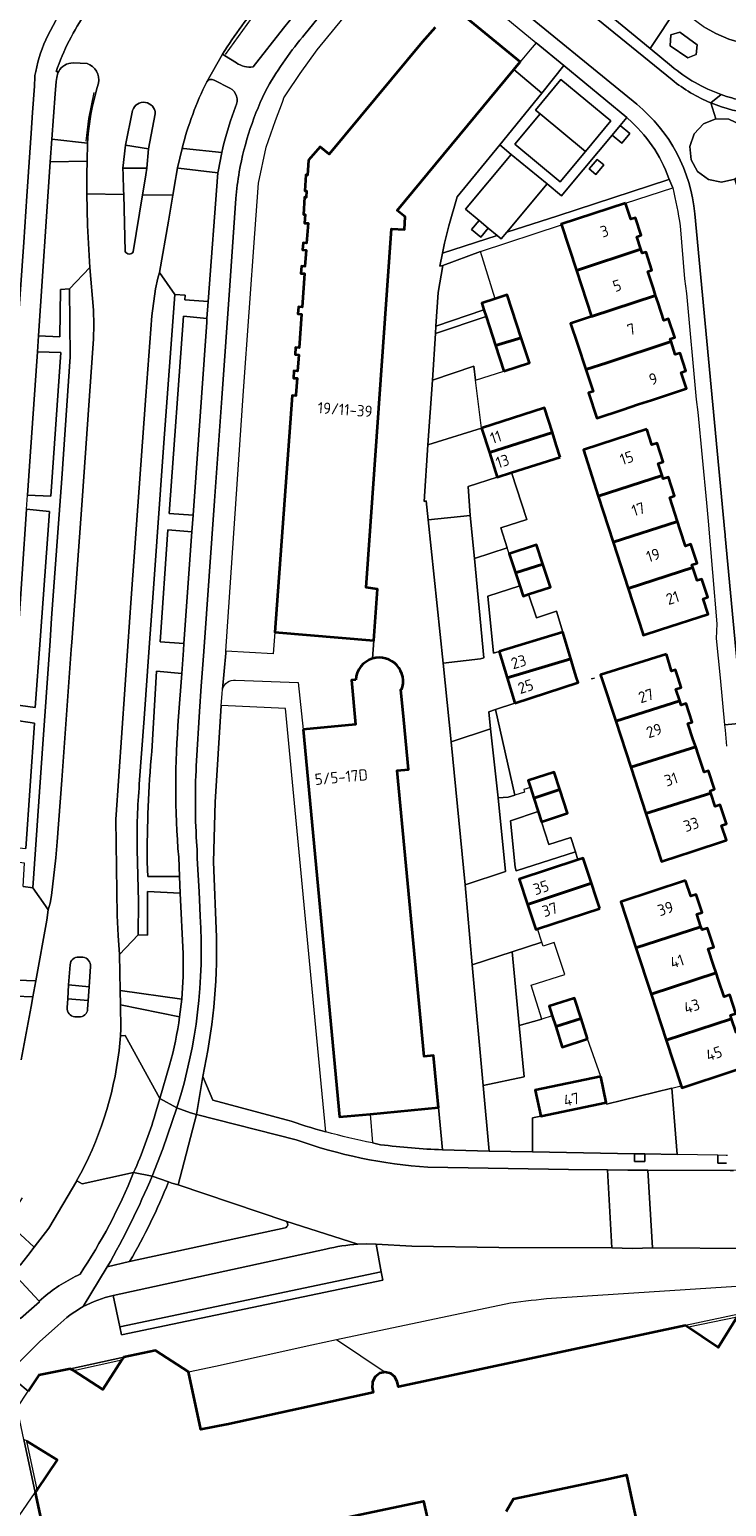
# Model space of a CAD drawing. Extents: x 150256 to 156914, y 461459 to 469481.
# Tile 379 of 656: x 155753 to 155836, y 463401 to 463577. Entities that reach past the tile are written whole.
import ezdxf
from ezdxf.enums import TextEntityAlignment as Align

# ---------------------------------------------------------------- set-up
doc = ezdxf.new("R2010")
doc.units = 0
doc.header["$LTSCALE"] = 0.75
for name, color, linetype, lineweight in [('B-RO-GR-BEPLANTING_CULTUUR_BODEMBEDEKKER-GV', 251, 'CONTINUOUS', 18), ('B-RO-GR-BEPLANTING_CULTUUR_HEESTERS-GV', 251, 'CONTINUOUS', 18), ('B-RO-GR-GROENVOORZIENING-GV', 251, 'CONTINUOUS', 18), ('B-RO-GR-HAAG-GV', 251, 'CONTINUOUS', 13), ('B-RO-IE-TERREINAFSCHEIDING_KUNSTMATIG_HEKWERK-G', 251, 'IE-TERREINAFSCHEIDING-KUNSTMATIG', 18), ('B-RO-IE-TERREINAFSCHEIDING_KUNSTMATIG_MUUR-G', 251, 'IE-TERREINAFSCHEIDING-KUNSTMATIG-DICHT', 18), ('B-RO-OG-BEBOUWING-GV', 6, 'CONTINUOUS', 35), ('B-RO-OG-BEBOUWING-T18', 1, 'CONTINUOUS', 18), ('B-RO-OG-TERREIN_CULTUURSCHEIDING-GV', 251, 'CONTINUOUS', 18), ('B-RO-VH-VERHARDING_ASFALT-GV', 251, 'CONTINUOUS', 18), ('B-RO-VH-VERHARDING_BEDRIJFSVLOERPLAAT-GV', 251, 'CONTINUOUS', 18), ('B-RO-VH-VERHARDING_BETONSTRAATSTEEN-GV', 251, 'CONTINUOUS', 18), ('B-RO-VH-VERHARDING_STRAATBAKSTEEN-GV', 251, 'CONTINUOUS', 18), ('B-RO-VH-VERHARDING_TEGEL-GV', 251, 'CONTINUOUS', 18), ('B-RO-VH-VERHARDING_TEGEL_RUBBER-GV', 251, 'CONTINUOUS', 18)]:
    doc.layers.add(name, color=color, linetype=linetype, lineweight=lineweight)
doc.styles.add('NLCS-ISO-M200-T18', font='NLCS-ISO.ttf', dxfattribs={"height": 360})
doc.linetypes.add('IE-TERREINAFSCHEIDING-KUNSTMATIG', pattern='A,4,[82,NLCS.SHX,S=0.75,R=90,X=0,Y=0],4,-2', length=10)
doc.linetypes.add('IE-TERREINAFSCHEIDING-KUNSTMATIG-DICHT', pattern='A,8,-1,[82,NLCS.SHX,S=0.75,R=90,X=0,Y=0],-1', length=10)

msp = doc.modelspace()

# ---------------------------------------------------------------- linework, layer by layer
at = {"layer": 'B-RO-GR-BEPLANTING_CULTUUR_BODEMBEDEKKER-GV'}
for points in [[(155820.269, 463588.136), (155820.058, 463587.883), (155816.472, 463583.577), (155826.937, 463574.947), (155830.205, 463579.92)], [(155822.393, 463564.641), (155823.545, 463563.68), (155824.506, 463564.832), (155823.354, 463565.793)], [(155808.445, 463545.137), (155806.716, 463550.801), (155802.209, 463549.111), (155801.66, 463545.889), (155801.384, 463541.894), (155807.121, 463543.823), (155806.861, 463544.619)], [(155816.509, 463505.469), (155815.761, 463507.943), (155813.376, 463507.156), (155812.448, 463509.966), (155811.802, 463509.753), (155811.394, 463510.988), (155807.577, 463509.728), (155808.254, 463502.973), (155808.916, 463503.173)], [(155807.908, 463493.935), (155808.811, 463485.731), (155810.007, 463485.823), (155810.803, 463486.068), (155808.493, 463496.239), (155807.684, 463495.975)], [(155821.683, 463449.464), (155813.879, 463447.835), (155812.905, 463447.632), (155812.907, 463443.578), (155825.077, 463443.352), (155826.277, 463443.33), (155830.128, 463443.258), (155829.514, 463451.163), (155821.733, 463449.26)]]:
    msp.add_lwpolyline(points, close=True, dxfattribs=at)
at = {"layer": 'B-RO-GR-BEPLANTING_CULTUUR_HEESTERS-GV'}
msp.add_lwpolyline([(155837.972, 463568.747), (155837.539, 463570.626), (155837.405, 463572.248), (155837.539, 463574.135), (155837.928, 463575.595), (155836.319, 463576.067), (155834.736, 463576.731), (155833.251, 463577.563), (155831.883, 463578.557), (155830.205, 463579.92), (155826.937, 463574.947), (155829.474, 463572.854)], dxfattribs=at)
for points in [[(155829.377, 463576.591), (155829.317, 463575.291), (155831.421, 463573.825), (155832.417, 463574.259), (155832.532, 463575.406), (155830.456, 463576.908)], [(155829.377, 463576.591), (155830.456, 463576.908), (155832.532, 463575.406), (155832.417, 463574.259), (155831.421, 463573.825), (155829.317, 463575.291)]]:
    msp.add_lwpolyline(points, close=True, dxfattribs=at)
for points in [[(155829.474, 463572.854, 0.0894432), (155835.374, 463569.472)], [(155835.374, 463569.472, 0.0350873), (155837.972, 463568.747)]]:
    msp.add_lwpolyline(points, format="xyb", dxfattribs=at)
at = {"layer": 'B-RO-GR-GROENVOORZIENING-GV'}
for points in [[(155819.662, 463560.606), (155820.458, 463559.951), (155821.398, 463561.092), (155820.602, 463561.747)], [(155806.546, 463554.47), (155805.654, 463553.391), (155806.733, 463552.499), (155807.625, 463553.578)], [(155826.277, 463443.33), (155825.077, 463443.352), (155825.077, 463442.429), (155826.277, 463442.429)], [(155794.885, 463429.288), (155763.717, 463422.752), (155763.927, 463421.774), (155795.069, 463428.305)]]:
    msp.add_lwpolyline(points, close=True, dxfattribs=at)
msp.add_lwpolyline([(155836.155, 463443.151), (155835.983, 463443.149), (155834.991, 463443.167), (155835.002, 463442.238), (155836.024, 463442.249)], dxfattribs=at)
at = {"layer": 'B-RO-GR-HAAG-GV'}
msp.add_lwpolyline([(155763.717, 463422.752), (155763.927, 463421.774), (155795.069, 463428.305), (155794.885, 463429.288)], close=True, dxfattribs=at)
at = {"layer": 'B-RO-IE-TERREINAFSCHEIDING_KUNSTMATIG_HEKWERK-G'}
for points in [[(155780.949, 463580.671), (155776.278, 463574.22)], [(155759.728, 463563.939), (155760.054, 463566.604), (155760.689, 463569.721)], [(155810.418, 463524.451), (155812.222, 463518.876), (155809.144, 463517.88), (155809.903, 463515.502)], [(155812.448, 463509.966), (155813.376, 463507.156), (155815.761, 463507.943), (155816.509, 463505.469)], [(155810.786, 463496.987), (155808.493, 463496.239)], [(155808.493, 463496.239), (155810.803, 463486.068)], [(155813.972, 463482.891), (155814.852, 463480.159), (155817.469, 463481.002), (155818.019, 463479.293)], [(155818.019, 463479.293), (155818.325, 463478.344)], [(155814.027, 463459.376), (155812.728, 463463.423), (155816.751, 463464.714), (155815.505, 463468.491), (155814.195, 463468.059), (155814.036, 463468.538)], [(155814.036, 463468.538), (155813.515, 463470.12)], [(155815.265, 463459.773), (155814.027, 463459.376)], [(155829.514, 463451.163), (155830.128, 463443.258)]]:
    msp.add_lwpolyline(points, dxfattribs=at)
at = {"layer": 'B-RO-IE-TERREINAFSCHEIDING_KUNSTMATIG_MUUR-G'}
for points in [[(155806.716, 463550.801), (155816.355, 463553.939)], [(155808.445, 463545.137), (155806.716, 463550.801)], [(155819.946, 463500), (155819.982, 463499.887)], [(155819.982, 463499.887), (155820.336, 463500)], [(155821.733, 463449.26), (155829.514, 463451.163)], [(155829.514, 463451.163), (155830.631, 463451.436)], [(155821.683, 463449.464), (155821.733, 463449.26)], [(155837.492, 463424.26), (155831.146, 463422.906)], [(155831.146, 463422.906), (155831.478, 463422.726), (155837.286, 463423.927), (155837.492, 463424.26)], [(155789.565, 463421.237), (155795.352, 463417.358)], [(155753.894, 463403.356), (155752.648, 463409.132), (155752.639, 463409.175), (155752.302, 463409.347), (155753.659, 463403.006)]]:
    msp.add_lwpolyline(points, dxfattribs=at)
msp.add_lwpolyline([(155757.892, 463417.722), (155758.179, 463417.522), (155758.198, 463417.526), (155763.981, 463418.804), (155764.195, 463419.137), (155757.841, 463417.757)], close=True, dxfattribs=at)
at = {"layer": 'B-RO-OG-BEBOUWING-GV'}
for points in [[(155801.311, 463577.439), (155799.77, 463575.723), (155788.66, 463562.375), (155787.593, 463563.244), (155786.216, 463561.673), (155786.102, 463559.888), (155785.911, 463559.9), (155785.79, 463558.018), (155785.98, 463558.006), (155785.93, 463557.222), (155785.739, 463557.235), (155785.608, 463555.189), (155785.799, 463555.177), (155785.734, 463554.175), (155786.164, 463554.143), (155785.996, 463551.791), (155785.567, 463551.821), (155785.506, 463550.973), (155785.935, 463550.943), (155785.796, 463548.998), (155785.367, 463549.028), (155785.307, 463548.18), (155785.736, 463548.15), (155785.451, 463544.161), (155785.022, 463544.191), (155784.961, 463543.343), (155785.39, 463543.313), (155785.106, 463539.323), (155784.677, 463539.353), (155784.616, 463538.505), (155785.045, 463538.475), (155784.906, 463536.53), (155784.477, 463536.56), (155784.417, 463535.712), (155784.846, 463535.682), (155784.706, 463533.715), (155784.697, 463533.592), (155784.267, 463533.617), (155782.188, 463505.441), (155782.197, 463505.44), (155794.009, 463504.463), (155794.455, 463510.592), (155793.087, 463510.777), (155796.118, 463553.501), (155797.635, 463553.404), (155797.732, 463554.922), (155796.783, 463555.67), (155810.663, 463572.441), (155811.436, 463573.376), (155802.228, 463580.938)], [(155791.837, 463499.779), (155791.32, 463499.73), (155791.817, 463494.459), (155785.569, 463493.869)], [(155785.569, 463493.869), (155789.924, 463447.729), (155793.559, 463448.072), (155801.697, 463448.84), (155801.112, 463455.039), (155799.979, 463454.933), (155796.766, 463488.968), (155798.116, 463489.095), (155797.559, 463495.001), (155797.218, 463498.615), (155797.312, 463498.584)], [(155837.286, 463423.927), (155835.028, 463420.302), (155831.146, 463422.906), (155796.934, 463415.595), (155796.788, 463416.177), (155796.511, 463416.799), (155796.04, 463417.196), (155795.352, 463417.358), (155794.722, 463417.23), (155794.161, 463416.8), (155793.833, 463416.182), (155793.827, 463415.979), (155793.813, 463415.541), (155793.934, 463414.929), (155776.467, 463411.126), (155776.453, 463411.123), (155773.399, 463410.51), (155771.929, 463417.371), (155767.968, 463419.934), (155764.198, 463419.144), (155764.193, 463419.137), (155763.981, 463418.804), (155761.706, 463415.282), (155758.198, 463417.526), (155757.892, 463417.722), (155757.841, 463417.757), (155754.093, 463416.984), (155752.82, 463415.077)], [(155752.648, 463409.132), (155756.269, 463406.896), (155753.894, 463403.356), (155753.802, 463403.219), (155753.659, 463403.006), (155760.483, 463371.263)], [(155809.752, 463400.764), (155810.661, 463402.253), (155822.141, 463404.696), (155824.098, 463405.113), (155824.742, 463402.149), (155825.877, 463396.923)], [(155789.547, 463399.801), (155799.933, 463401.991), (155800.364, 463400.046)]]:
    msp.add_lwpolyline(points, dxfattribs=at)
for points in [[(155824.003, 463556.553), (155816.325, 463554.03), (155816.355, 463553.939), (155818.132, 463548.531), (155825.808, 463551.054), (155825.318, 463552.547), (155825.845, 463552.72), (155825.165, 463554.786), (155824.641, 463554.614)], [(155825.808, 463551.054), (155818.132, 463548.531), (155819.94, 463543.032), (155827.579, 463545.543), (155827.305, 463546.379), (155826.643, 463548.393), (155827.141, 463548.556), (155826.431, 463550.717), (155825.969, 463550.565)], [(155811.563, 463540.497), (155809.891, 463545.61), (155808.445, 463545.137), (155806.861, 463544.619), (155807.121, 463543.823), (155807.37, 463543.063), (155808.512, 463539.574)], [(155829.413, 463540.053), (155829.306, 463540.38), (155829.851, 463540.559), (155829.125, 463542.765), (155828.554, 463542.577), (155827.86, 463544.689), (155827.579, 463545.543), (155819.94, 463543.032), (155817.439, 463542.21), (155818.254, 463539.748), (155819.258, 463536.715), (155821.747, 463537.533)], [(155809.501, 463536.55), (155812.53, 463537.541), (155811.563, 463540.497), (155808.512, 463539.574)], [(155829.413, 463540.053), (155821.747, 463537.533), (155819.258, 463536.715), (155820.117, 463534.119), (155819.569, 463533.937), (155820.557, 463530.952), (155823.583, 463531.949), (155825.534, 463532.591), (155827.072, 463533.096), (155831.252, 463534.47), (155830.619, 463536.395), (155831.186, 463536.581), (155830.493, 463538.689), (155829.923, 463538.501)], [(155815.269, 463529.242), (155814.328, 463532.174), (155806.823, 463529.765), (155807.765, 463526.833)], [(155816.21, 463526.31), (155815.741, 463527.773), (155815.269, 463529.242), (155807.765, 463526.833), (155808.706, 463523.901), (155810.418, 463524.451)], [(155826.539, 463529.622), (155818.968, 463527.176), (155820.747, 463521.668), (155828.337, 463524.12), (155827.874, 463525.556), (155828.481, 463525.752), (155827.767, 463527.961), (155827.141, 463527.759)], [(155828.337, 463524.12), (155820.747, 463521.668), (155822.526, 463516.16), (155830.188, 463518.635), (155829.263, 463521.497), (155829.822, 463521.677), (155829.094, 463523.931), (155828.464, 463523.728)], [(155822.526, 463516.16), (155824.306, 463510.652), (155832.01, 463513.141), (155831.908, 463513.458), (155832.515, 463513.654), (155831.784, 463515.917), (155831.133, 463515.707), (155830.513, 463517.628), (155830.188, 463518.635)], [(155810.89, 463512.515), (155814.144, 463513.534), (155813.377, 463515.857), (155810.139, 463514.788)], [(155810.89, 463512.515), (155811.394, 463510.988), (155811.802, 463509.753), (155812.448, 463509.966), (155815.039, 463510.822), (155814.144, 463513.534)], [(155832.01, 463513.141), (155824.306, 463510.652), (155826.033, 463505.305), (155826.098, 463505.104), (155828.15, 463505.767), (155833.826, 463507.601), (155833.231, 463509.442), (155833.78, 463509.62), (155833.08, 463511.784), (155832.508, 463511.599)], [(155808.916, 463503.173), (155809.875, 463500), (155817.468, 463502.296), (155816.509, 463505.469)], [(155810.786, 463496.987), (155818.33, 463499.448), (155818.163, 463500), (155817.844, 463501.054), (155817.468, 463502.296), (155809.875, 463500)], [(155828.884, 463502.845), (155821.022, 463500.37), (155821.066, 463500.233), (155821.142, 463500), (155822.818, 463494.867), (155830.466, 463497.274), (155830.003, 463498.667), (155830.625, 463498.874), (155830.251, 463500), (155829.927, 463500.976), (155829.471, 463500.808)], [(155832.351, 463491.8), (155832.068, 463492.652), (155831.431, 463494.567), (155831.943, 463494.737), (155831.206, 463496.953), (155830.635, 463496.764), (155830.466, 463497.274), (155822.818, 463494.867), (155824.615, 463489.364)], [(155832.673, 463490.83), (155832.351, 463491.8), (155824.615, 463489.364), (155826.411, 463483.861), (155834.146, 463486.296), (155834.058, 463486.562), (155834.611, 463486.745), (155833.876, 463488.957), (155833.353, 463488.783)], [(155813.068, 463485.693), (155816.162, 463486.704), (155815.487, 463488.797), (155812.389, 463487.798), (155812.661, 463486.954)], [(155816.162, 463486.704), (155813.068, 463485.693), (155813.587, 463484.087), (155813.972, 463482.891), (155816.114, 463483.583), (155817.07, 463483.891)], [(155834.146, 463486.296), (155826.411, 463483.861), (155828.282, 463478.132), (155830.347, 463478.818), (155831.82, 463479.307), (155836.016, 463480.701), (155835.443, 463482.426), (155836.013, 463482.616), (155835.254, 463484.899), (155834.674, 463484.707)], [(155812.319, 463473.044), (155819.941, 463475.56), (155818.954, 463478.551), (155818.325, 463478.344), (155811.332, 463476.038)], [(155820.929, 463472.565), (155820.466, 463473.969), (155819.941, 463475.56), (155812.319, 463473.044), (155813.306, 463470.051), (155813.515, 463470.12)], [(155831.148, 463475.882), (155823.421, 463473.356), (155825.23, 463467.857), (155832.977, 463470.39), (155832.491, 463471.867), (155833.12, 463472.074), (155832.41, 463474.232), (155831.762, 463474.018)], [(155834.788, 463464.892), (155834.489, 463465.802), (155833.853, 463467.734), (155834.513, 463467.95), (155833.766, 463470.22), (155833.104, 463470.003), (155832.977, 463470.39), (155825.23, 463467.857), (155827.038, 463462.359)], [(155836.635, 463459.406), (155836.489, 463459.849), (155837.133, 463460.061), (155836.409, 463462.26), (155835.728, 463462.036), (155835.074, 463464.023), (155834.788, 463464.892), (155827.038, 463462.359), (155828.847, 463456.86)], [(155815.678, 463458.486), (155818.692, 463459.453), (155817.912, 463461.883), (155814.898, 463460.916), (155815.265, 463459.773)], [(155819.472, 463457.023), (155818.692, 463459.453), (155815.678, 463458.486), (155816.458, 463456.056)], [(155832.981, 463451.965), (155834.437, 463452.444), (155838.483, 463453.775), (155837.873, 463455.629), (155838.556, 463455.854), (155837.848, 463458.003), (155837.169, 463457.78), (155836.635, 463459.406), (155828.847, 463456.86), (155830.631, 463451.436), (155830.703, 463451.216)], [(155821.038, 463452.555), (155813.234, 463450.926), (155813.879, 463447.835), (155821.683, 463449.464)]]:
    msp.add_lwpolyline(points, close=True, dxfattribs=at)
for points in [[(155793.852, 463502.309, 0.3135198), (155791.837, 463499.779)], [(155797.312, 463498.584, 0.6220014), (155793.852, 463502.309)]]:
    msp.add_lwpolyline(points, format="xyb", dxfattribs=at)
at = {"layer": 'B-RO-OG-TERREIN_CULTUURSCHEIDING-GV'}
for points in [[(155780.783, 463580.834, 0.0332808), (155775.949, 463574.281)], [(155758.166, 463573.245, 0.2748912), (155756.446, 463572.218)], [(155761.175, 463570.81, 0.3759554), (155759.825, 463573.178)], [(155777.62, 463573.232, 0.1653907), (155779.621, 463572.753)], [(155756.446, 463572.218, 0.0982884), (155756.221, 463571.496)], [(155774.095, 463570.989, 0.0517393), (155771.145, 463563.062)], [(155774.956, 463571.179, 0.4020166), (155774.095, 463570.989)], [(155777.514, 463568.027, 0.4119041), (155776.845, 463570.239)], [(155759.879, 463563.688, -0.0414858), (155760.52, 463568.29)], [(155775.874, 463562.561, -0.0277635), (155777.118, 463566.888)], [(155770.748, 463478.66, -0.0426993), (155770.743, 463495.405)], [(155767.529, 463491.264, 0.0224851), (155766.996, 463478.057)], [(155775.238, 463469.134, -0.0599067), (155773.611, 463452.559)], [(155771.102, 463461.777, 0.029976), (155771.269, 463467.149)], [(155769.669, 463453.909, 0.0326317), (155770.859, 463459.665)], [(155783.561, 463447.41, 0.0154757), (155788.269, 463445.959)], [(155758.99, 463429.012, 0.0510563), (155765.379, 463441.105)], [(155769.528, 463440.004, -0.039519), (155764.893, 463430.517)], [(155783.437, 463434.528, 0.6250711), (155783.529, 463435.328)], [(155792.109, 463432.604, 0.0360371), (155788.282, 463432.006)], [(155754.669, 463426.266, -0.0675176), (155758.99, 463429.012)]]:
    msp.add_lwpolyline(points, format="xyb", dxfattribs=at)
for points in [[(155779.621, 463572.753), (155783.247, 463577.355), (155784.085, 463578.389), (155782.685, 463579.426), (155780.968, 463580.697), (155780.783, 463580.834)], [(155775.949, 463574.281), (155776.206, 463574.12), (155777.62, 463573.232)], [(155759.825, 463573.178), (155758.166, 463573.245)], [(155756.221, 463571.496), (155756.152, 463571.042), (155756.014, 463569.539), (155755.617, 463564.176), (155759.879, 463563.688)], [(155760.52, 463568.29), (155761.033, 463570.299), (155761.175, 463570.81)], [(155776.845, 463570.239), (155774.956, 463571.179)], [(155777.118, 463566.888), (155777.514, 463568.027)], [(155771.145, 463563.062), (155771.302, 463563.045), (155775.874, 463562.561)], [(155771.109, 463500.547), (155768.12, 463500.818), (155767.529, 463491.264)], [(155770.743, 463495.405), (155771.109, 463500.547)], [(155788.269, 463445.959), (155787.722, 463451.706), (155783.468, 463496.368), (155775.826, 463496.714), (155775.074, 463485.228), (155774.9, 463478.128), (155775.238, 463469.134)], [(155766.996, 463478.057), (155767.055, 463476.352), (155770.852, 463476.353), (155770.748, 463478.66)], [(155771.269, 463467.149), (155770.941, 463474.394), (155767.048, 463474.583), (155767.047, 463469.362), (155765.921, 463469.399), (155763.683, 463467.091), (155763.774, 463462.802), (155771.102, 463461.777)], [(155751.985, 463454.538), (155753.163, 463460.893), (155753.37, 463462.042), (155751.269, 463462.113), (155748.558, 463462.204)], [(155770.859, 463459.665), (155763.81, 463461.065), (155763.87, 463458.218), (155763.795, 463457.384), (155763.861, 463457.387), (155764.376, 463457.45), (155768.486, 463449.916)], [(155768.486, 463449.916), (155769.669, 463453.909)], [(155773.611, 463452.559), (155774.83, 463449.73), (155783.561, 463447.41)], [(155765.379, 463441.105), (155759.245, 463439.788), (155758.605, 463440.125), (155755.276, 463434.489), (155753.54, 463432.218), (155752.787, 463431.242), (155751.91, 463430.13), (155751.002, 463429.174), (155754.111, 463425.794), (155754.669, 463426.266)], [(155783.529, 463435.328), (155770.683, 463439.666), (155769.936, 463439.863), (155769.528, 463440.004)], [(155764.893, 463430.517), (155783.437, 463434.528)], [(155788.282, 463432.006), (155762.921, 463426.457), (155763.717, 463422.752), (155794.885, 463429.288)], [(155794.885, 463429.288), (155794.267, 463432.589), (155793.104, 463432.619), (155792.109, 463432.604)]]:
    msp.add_lwpolyline(points, dxfattribs=at)
for points in [[(155757.734, 463546.356), (155760.163, 463548.859), (155759.87, 463553.872), (155759.791, 463557.652), (155759.791, 463558.893), (155759.811, 463560.007), (155759.839, 463561.523), (155755.435, 463561.475), (155754.034, 463540.747), (155756.574, 463540.631), (155756.669, 463546.259)], [(155770.611, 463560.727), (155770.453, 463559.85), (155770.361, 463559.344), (155770.044, 463557.478), (155769.521, 463554.402), (155768.48, 463548.271), (155770.277, 463545.676), (155771.515, 463545.58), (155771.491, 463545.027), (155774.272, 463544.818), (155775.418, 463560.153), (155775.398, 463560.155), (155770.712, 463560.715)], [(155774.12, 463542.796), (155771.304, 463543.072), (155769.622, 463519.6), (155772.452, 463519.386), (155774.09, 463542.387)], [(155752.746, 463521.788), (155755.506, 463521.655), (155756.718, 463538.76), (155753.905, 463538.834), (155753.062, 463526.359)], [(155810.418, 463524.451), (155808.706, 463523.901), (155805.234, 463522.786), (155805.498, 463519.348), (155805.99, 463514.209), (155809.903, 463515.502), (155809.144, 463517.88), (155812.222, 463518.876)], [(155751.568, 463504.71), (155751.025, 463496.851), (155753.663, 463496.494), (155754.25, 463504.522), (155755.369, 463519.835), (155752.63, 463520.1)], [(155772.309, 463517.387), (155769.458, 463517.647), (155768.539, 463504.294), (155771.364, 463504.115)], [(155750.899, 463495.022), (155749.861, 463479.987), (155752.552, 463479.683), (155753.546, 463494.641)], [(155813.972, 463482.891), (155813.587, 463484.087), (155810.282, 463483.004), (155810.831, 463477.464), (155810.954, 463477.053), (155818.019, 463479.293), (155817.469, 463481.002), (155814.852, 463480.159)], [(155753.349, 463475.009), (155752.201, 463475.178), (155752.384, 463477.935), (155749.741, 463478.253), (155749.526, 463475.133), (155748.7, 463464.102), (155751.52, 463464.008), (155753.712, 463463.934), (155755.02, 463471.18), (155755.201, 463472.403), (155754.869, 463472.871)], [(155810.476, 463467.387), (155811.311, 463458.613), (155814.027, 463459.376), (155812.728, 463463.423), (155816.751, 463464.714), (155815.505, 463468.491), (155814.195, 463468.059), (155814.036, 463468.538)]]:
    msp.add_lwpolyline(points, close=True, dxfattribs=at)
at = {"layer": 'B-RO-VH-VERHARDING_ASFALT-GV'}
for points in [[(155783.141, 463604.892), (155779.643, 463607.769), (155760.812, 463584.897), (155758.577, 463582.09), (155757.211, 463580.177), (155756.162, 463578.387), (155756.101, 463578.284), (155755.151, 463576.483)], [(155785.81, 463576.69), (155788.614, 463580.127), (155797.618, 463591.01), (155795.887, 463592.557), (155785.66, 463580.299), (155784.729, 463579.184), (155784.085, 463578.389), (155783.247, 463577.355), (155779.621, 463572.753)], [(155829.532, 463571.215), (155808.883, 463588.022), (155807.972, 463588.775), (155807.177, 463589.433), (155804.089, 463585.722), (155805.683, 463584.417), (155809.659, 463581.136), (155825.325, 463568.311)], [(155833.251, 463577.563), (155834.736, 463576.731), (155836.319, 463576.067), (155837.928, 463575.595), (155839.609, 463575.306), (155841.589, 463575.215), (155843.319, 463575.318), (155845.273, 463575.727), (155846.909, 463576.247), (155847.25, 463577.775)], [(155776.206, 463574.12), (155775.949, 463574.281), (155774.095, 463570.989)], [(155777.62, 463573.232), (155776.206, 463574.12)], [(155753.594, 463571.574), (155753.554, 463570.455), (155753.339, 463567.315), (155753.172, 463564.889), (155753.013, 463562.564), (155752.656, 463557.358), (155752.282, 463551.899), (155750.805, 463530.513), (155749.048, 463504.886), (155748.581, 463498.07), (155747.903, 463488.075), (155746.758, 463471.366), (155745.837, 463458.146)], [(155750.884, 463453.919), (155747.663, 463455.167), (155748.551, 463462.204), (155748.558, 463462.204), (155748.568, 463462.34), (155748.7, 463464.102), (155749.526, 463475.133), (155749.741, 463478.253), (155749.861, 463479.987), (155750.899, 463495.022), (155751.025, 463496.851), (155751.568, 463504.71), (155752.63, 463520.1), (155752.746, 463521.788), (155753.062, 463526.359), (155753.905, 463538.834), (155754.034, 463540.747), (155755.435, 463561.475), (155755.617, 463564.176), (155756.014, 463569.539), (155756.152, 463571.042), (155756.221, 463571.496)], [(155756.446, 463572.218), (155756.16, 463572.218)], [(155774.956, 463571.179), (155776.845, 463570.239)], [(155765.254, 463567.585), (155764.415, 463563.433)], [(155764.415, 463563.433), (155767.139, 463562.996), (155767.957, 463567.189)], [(155777.514, 463568.027), (155777.118, 463566.888)], [(155837.608, 463557.46), (155837.004, 463559.386), (155835.444, 463559.04), (155833.875, 463559.364), (155832.582, 463560.311), (155831.795, 463561.702), (155831.649, 463563.293), (155832.173, 463564.808), (155833.271, 463565.973), (155834.751, 463566.577), (155834.155, 463568.488)], [(155834.155, 463568.488), (155834.751, 463566.577), (155836.306, 463566.533), (155837.715, 463565.866), (155838.738, 463564.693), (155839.2, 463563.204), (155839.031, 463561.657), (155838.253, 463560.311), (155837.004, 463559.386), (155837.608, 463557.46)], [(155775.874, 463562.561), (155775.431, 463560.324), (155775.398, 463560.155), (155775.418, 463560.153), (155774.272, 463544.818), (155774.12, 463542.796), (155774.09, 463542.387), (155772.452, 463519.386), (155772.309, 463517.387), (155771.364, 463504.115), (155771.308, 463503.328), (155771.109, 463500.547), (155770.743, 463495.405)], [(155765.336, 463550.753), (155766.435, 463557.537), (155766.502, 463557.951), (155766.821, 463559.921), (155766.946, 463560.692), (155764.11, 463560.717), (155764.132, 463559.913), (155764.18, 463558.093), (155764.194, 463557.582)], [(155764.194, 463557.582), (155759.791, 463557.652), (155759.87, 463553.872), (155760.163, 463548.859), (155760.576, 463543.797), (155760.635, 463542.034), (155760.603, 463540.391), (155760.28, 463535.845), (155759.199, 463520.58), (155758.015, 463504.259), (155757.953, 463503.402), (155756.841, 463487.851), (155756.282, 463480.493), (155756.11, 463478.606), (155755.602, 463474.088), (155755.438, 463473.196), (155755.201, 463472.403), (155755.02, 463471.18), (155753.712, 463463.934), (155753.37, 463462.042), (155753.163, 463460.893), (155751.985, 463454.538)], [(155763.639, 463455.652), (155763.795, 463457.384), (155763.87, 463458.218), (155763.81, 463461.065), (155763.774, 463462.802), (155763.683, 463467.091), (155763.528, 463469.328), (155763.427, 463471.732), (155763.252, 463483.143), (155764.678, 463503.792), (155765.071, 463509.492), (155766.817, 463533.59), (155767.557, 463543.129), (155767.972, 463546.348), (155768.245, 463547.626), (155768.48, 463548.271), (155769.521, 463554.402), (155770.044, 463557.478), (155766.435, 463557.537), (155765.336, 463550.753)], [(155764.194, 463557.582), (155764.376, 463550.782)], [(155764.376, 463550.782), (155764.194, 463557.582)], [(155772.868, 463490.138), (155773.232, 463495.998), (155773.435, 463499.021), (155773.731, 463503.159), (155775.014, 463521.084), (155775.876, 463533.327), (155776.824, 463546.735), (155777.557, 463557.098)], [(155832.244, 463555.268), (155835.823, 463517.378), (155835.851, 463517.083), (155835.868, 463516.894), (155837.44, 463500), (155837.938, 463494.626), (155842.309, 463447.701)], [(155773.312, 463471.651), (155773.241, 463473.613), (155773.181, 463474.549), (155772.952, 463478.557), (155772.962, 463479.574), (155772.869, 463480.502)], [(155770.748, 463478.66), (155770.852, 463476.353), (155770.941, 463474.394), (155771.269, 463467.149)], [(155759.336, 463466.745), (155758.835, 463466.778)], [(155758.835, 463466.778), (155759.336, 463466.745)], [(155757.807, 463465.866), (155757.635, 463463.456), (155760.087, 463463.234), (155760.25, 463465.657)], [(155757.635, 463463.456), (155757.807, 463465.866)], [(155760.25, 463465.657), (155760.087, 463463.234), (155759.975, 463461.609), (155759.897, 463460.58)], [(155757.454, 463460.751), (155757.518, 463461.797), (155757.635, 463463.456)], [(155759.897, 463460.58), (155759.975, 463461.609), (155757.518, 463461.797), (155757.454, 463460.751)], [(155771.102, 463461.777), (155770.859, 463459.665)], [(155758.362, 463459.665), (155758.858, 463459.639)], [(155758.858, 463459.639), (155758.362, 463459.665)], [(155769.669, 463453.909), (155768.486, 463449.916), (155770.527, 463448.821), (155770.585, 463448.99)], [(155767.588, 463440.686), (155768.857, 463443.932), (155770.527, 463448.821), (155768.486, 463449.916), (155767.939, 463448.058)], [(155784.751, 463445.022), (155772.877, 463448.016), (155770.683, 463439.666), (155783.529, 463435.328), (155792.109, 463432.604), (155793.104, 463432.619), (155794.267, 463432.589)], [(155767.588, 463440.686), (155765.379, 463441.105)], [(155765.379, 463441.105), (155767.588, 463440.686)], [(155794.267, 463432.589), (155798.511, 463432.36), (155808.909, 463432.182), (155822.376, 463432.133), (155821.847, 463441.44), (155817.192, 463441.478), (155800.446, 463441.746)], [(155852.32, 463441.513), (155852.21, 463441.514), (155836.841, 463441.364), (155836.666, 463441.362), (155836.547, 463441.356), (155836.473, 463441.356), (155826.65, 463441.401), (155827.205, 463432.14), (155849.86, 463431.975), (155853.593, 463431.975), (155858.053, 463432.39)], [(155752.086, 463438.084), (155751.121, 463436.536), (155750.266, 463435.264), (155753.54, 463432.218), (155755.276, 463434.489), (155758.605, 463440.125), (155758.588, 463440.139)], [(155792.109, 463432.604), (155783.529, 463435.328)], [(155783.437, 463434.528), (155764.893, 463430.517), (155762.242, 463429.882), (155759.377, 463425.147)], [(155762.921, 463426.457), (155788.282, 463432.006)], [(155759.377, 463425.147), (155762.242, 463429.882)], [(155754.669, 463426.266), (155754.111, 463425.794), (155754.179, 463425.716), (155753.226, 463424.881), (155751.91, 463423.718)], [(155749.452, 463424.132), (155750.366, 463417.156), (155754.174, 463420.95), (155756.349, 463422.887)]]:
    msp.add_lwpolyline(points, dxfattribs=at)
for points in [[(155756.16, 463572.218, -0.0720133), (155759.739, 463579.288)], [(155755.151, 463576.483, 0.0630194), (155753.715, 463572.233)], [(155781.319, 463570.316, -0.0440863), (155785.81, 463576.69)], [(155779.621, 463572.753, -0.1653907), (155777.62, 463573.232)], [(155753.715, 463572.233, 0.0105453), (155753.594, 463571.574)], [(155756.221, 463571.496, -0.0982884), (155756.446, 463572.218)], [(155774.095, 463570.989, -0.4020166), (155774.956, 463571.179)], [(155834.155, 463568.488, -0.0707437), (155829.532, 463571.215)], [(155776.845, 463570.239, -0.4119041), (155777.514, 463568.027)], [(155777.96, 463560.253, -0.0738644), (155781.319, 463570.316)], [(155767.957, 463567.189, 0.8509086), (155765.254, 463567.585)], [(155825.325, 463568.311, -0.2013929), (155832.244, 463555.268)], [(155844.887, 463567.379, -0.1448872), (155834.155, 463568.488)], [(155777.118, 463566.888, 0.0277635), (155775.874, 463562.561)], [(155777.557, 463557.098, -0.0225012), (155777.96, 463560.253)], [(155764.376, 463550.782, 0.5927342), (155765.336, 463550.753)], [(155765.336, 463550.753, -0.5927342), (155764.376, 463550.782)], [(155770.743, 463495.405, 0.0426993), (155770.748, 463478.66)], [(155772.869, 463480.502, -0.027501), (155772.868, 463490.138)], [(155770.585, 463448.99, 0.0927152), (155773.312, 463471.651)], [(155758.835, 463466.778, 0.4185398), (155757.807, 463465.866)], [(155757.807, 463465.866, -0.4185398), (155758.835, 463466.778)], [(155760.25, 463465.657, 0.3896193), (155759.336, 463466.745)], [(155759.336, 463466.745, -0.3896193), (155760.25, 463465.657)], [(155771.269, 463467.149, -0.029976), (155771.102, 463461.777)], [(155757.454, 463460.751, 0.3901949), (155758.362, 463459.665)], [(155758.362, 463459.665, -0.3901949), (155757.454, 463460.751)], [(155758.858, 463459.639, 0.4302988), (155759.897, 463460.58)], [(155759.897, 463460.58, -0.4302988), (155758.858, 463459.639)], [(155770.859, 463459.665, -0.0326317), (155769.669, 463453.909)], [(155758.588, 463440.139, 0.0985466), (155763.639, 463455.652)], [(155767.939, 463448.058, -0.0322408), (155765.379, 463441.105)], [(155800.446, 463441.746, -0.0700783), (155784.751, 463445.022)], [(155765.379, 463441.105, -0.0510563), (155758.99, 463429.012)], [(155762.242, 463429.882, 0.0301994), (155767.588, 463440.686)], [(155783.529, 463435.328, -0.6250711), (155783.437, 463434.528)], [(155788.282, 463432.006, -0.0360371), (155792.109, 463432.604)], [(155758.99, 463429.012, 0.0675176), (155754.669, 463426.266)], [(155759.377, 463425.147, -0.0716807), (155762.921, 463426.457)], [(155756.349, 463422.887, -0.0718826), (155759.377, 463425.147)]]:
    msp.add_lwpolyline(points, format="xyb", dxfattribs=at)
for points in [[(155759.975, 463461.609), (155760.087, 463463.234), (155757.635, 463463.456), (155757.518, 463461.797)], [(155748.28, 463432.84), (155744.901, 463429.356), (155747.867, 463425.965), (155748.911, 463427.003), (155751.002, 463429.174), (155751.91, 463430.13), (155752.787, 463431.242), (155753.54, 463432.218), (155750.266, 463435.264), (155749.543, 463434.315)]]:
    msp.add_lwpolyline(points, close=True, dxfattribs=at)
at = {"layer": 'B-RO-VH-VERHARDING_BEDRIJFSVLOERPLAAT-GV'}
msp.add_lwpolyline([(155822.376, 463432.133), (155824.82, 463432.086), (155827.205, 463432.14), (155826.65, 463441.401), (155824.249, 463441.384), (155821.847, 463441.44)], close=True, dxfattribs=at)
at = {"layer": 'B-RO-VH-VERHARDING_BETONSTRAATSTEEN-GV'}
for points in [[(155759.739, 463579.288, 0.0720133), (155756.16, 463572.218)], [(155775.949, 463574.281, -0.0332808), (155780.783, 463580.834)], [(155756.446, 463572.218, -0.2748912), (155758.166, 463573.245)], [(155759.825, 463573.178, -0.3759554), (155761.175, 463570.81)], [(155771.145, 463563.062, -0.0517393), (155774.095, 463570.989)], [(155760.52, 463568.29, 0.0414858), (155759.879, 463563.688)], [(155765.254, 463567.585, -0.8509086), (155767.957, 463567.189)], [(155793.852, 463502.309, -0.6220014), (155797.312, 463498.584)], [(155765.8, 463479.573, -0.0250184), (155766.057, 463487.368)], [(155763.639, 463455.652, -0.0985466), (155758.588, 463440.139)], [(155765.379, 463441.105, 0.0322408), (155767.939, 463448.058)]]:
    msp.add_lwpolyline(points, format="xyb", dxfattribs=at)
for points in [[(155774.095, 463570.989), (155775.949, 463574.281)], [(155758.166, 463573.245), (155759.825, 463573.178)], [(155797.559, 463495.001), (155798.116, 463489.095), (155796.766, 463488.968), (155799.979, 463454.933), (155801.112, 463455.039), (155801.697, 463448.84), (155802.17, 463443.83), (155807.756, 463443.676), (155807.033, 463451.498), (155805.71, 463465.847), (155804.863, 463475.384), (155803.198, 463492.413), (155802.264, 463501.774), (155800.454, 463518.82), (155800.234, 463521.084), (155799.992, 463521.017), (155800.446, 463527.773), (155800.972, 463535.482), (155801.329, 463541.031), (155801.384, 463541.894), (155801.66, 463545.889), (155802.209, 463549.111), (155801.853, 463549.034), (155802.172, 463550.589), (155802.415, 463551.776), (155802.943, 463553.847), (155803.946, 463557.295), (155809, 463563.487), (155814.032, 463569.652), (155810.663, 463572.441), (155796.783, 463555.67), (155797.732, 463554.922), (155797.635, 463553.404), (155796.118, 463553.501), (155793.087, 463510.777), (155794.455, 463510.592), (155794.009, 463504.463), (155793.852, 463502.309)], [(155756.16, 463572.218), (155756.446, 463572.218)], [(155761.175, 463570.81), (155761.033, 463570.299), (155760.52, 463568.29)], [(155759.791, 463557.652), (155764.194, 463557.582), (155764.18, 463558.093), (155764.132, 463559.913), (155764.11, 463560.717), (155764.415, 463563.433), (155765.254, 463567.585)], [(155767.957, 463567.189), (155767.139, 463562.996), (155766.946, 463560.692), (155766.821, 463559.921), (155766.502, 463557.951), (155766.435, 463557.537), (155770.044, 463557.478), (155770.361, 463559.344), (155770.453, 463559.85), (155770.611, 463560.727), (155771.145, 463563.062)], [(155759.879, 463563.688), (155759.839, 463561.523), (155759.811, 463560.007), (155759.791, 463558.893), (155759.791, 463557.652)], [(155766.057, 463487.368), (155766.619, 463495.166), (155767.023, 463500.796), (155767.228, 463503.614), (155767.739, 463510.66), (155768.98, 463527.986), (155770.277, 463545.676), (155768.48, 463548.271), (155768.245, 463547.626), (155767.972, 463546.348), (155767.557, 463543.129), (155766.817, 463533.59), (155765.071, 463509.492), (155764.678, 463503.792), (155763.252, 463483.143), (155763.427, 463471.732), (155763.528, 463469.328), (155763.683, 463467.091), (155765.921, 463469.399), (155765.948, 463473.392), (155765.8, 463479.573)], [(155797.312, 463498.584), (155797.218, 463498.615), (155797.559, 463495.001)], [(155767.939, 463448.058), (155768.486, 463449.916), (155764.376, 463457.45), (155763.861, 463457.387), (155763.795, 463457.384), (155763.639, 463455.652)], [(155758.588, 463440.139), (155758.605, 463440.125), (155759.245, 463439.788), (155765.379, 463441.105)]]:
    msp.add_lwpolyline(points, dxfattribs=at)
for points in [[(155813.331, 463575.64), (155812.625, 463574.797), (155811.436, 463573.376), (155810.663, 463572.441), (155814.032, 463569.652), (155816.629, 463572.915)], [(155837.004, 463559.386), (155838.253, 463560.311), (155839.031, 463561.657), (155839.2, 463563.204), (155838.738, 463564.693), (155837.715, 463565.866), (155836.306, 463566.533), (155834.751, 463566.577), (155833.271, 463565.973), (155832.173, 463564.808), (155831.649, 463563.293), (155831.795, 463561.702), (155832.582, 463560.311), (155833.875, 463559.364), (155835.444, 463559.04)], [(155806.546, 463554.47), (155804.927, 463555.808), (155810.382, 463562.345), (155809, 463563.487), (155803.946, 463557.295), (155802.943, 463553.847), (155802.415, 463551.776), (155802.172, 463550.589), (155808.693, 463552.696), (155807.625, 463553.578), (155806.733, 463552.499), (155805.654, 463553.391)], [(155760.163, 463548.859), (155757.734, 463546.356), (155757.825, 463538.247), (155756.803, 463523.743), (155755.605, 463507.107), (155755.419, 463504.44), (155754.483, 463491.022), (155753.349, 463475.009), (155754.869, 463472.871), (155755.201, 463472.403), (155755.438, 463473.196), (155755.602, 463474.088), (155756.11, 463478.606), (155756.282, 463480.493), (155756.841, 463487.851), (155757.953, 463503.402), (155758.015, 463504.259), (155759.199, 463520.58), (155760.28, 463535.845), (155760.603, 463540.391), (155760.635, 463542.034), (155760.576, 463543.797)], [(155800.972, 463535.482), (155800.446, 463527.773), (155806.823, 463529.765), (155806.13, 463535.447), (155805.923, 463537.148)], [(155802.264, 463501.774), (155806.696, 463502.271), (155807.122, 463502.401), (155805.99, 463514.209), (155805.498, 463519.348), (155800.454, 463518.82)], [(155808.811, 463485.731), (155807.908, 463493.935), (155803.198, 463492.413), (155804.863, 463475.384), (155809.69, 463476.975)], [(155811.311, 463458.613), (155810.476, 463467.387), (155805.71, 463465.847), (155807.033, 463451.498), (155811.893, 463452.499)], [(155769.936, 463439.863), (155770.683, 463439.666), (155772.877, 463448.016), (155772.14, 463448.206), (155770.527, 463448.821), (155768.857, 463443.932), (155767.588, 463440.686), (155769.528, 463440.004)]]:
    msp.add_lwpolyline(points, close=True, dxfattribs=at)
at = {"layer": 'B-RO-VH-VERHARDING_STRAATBAKSTEEN-GV'}
for points in [[(155813.801, 463567.159), (155810.797, 463563.56), (155816.203, 463559.093), (155819.206, 463562.693)], [(155819.662, 463560.606), (155820.602, 463561.747), (155821.398, 463561.092), (155820.458, 463559.951)], [(155816.355, 463553.939), (155816.325, 463554.03), (155824.003, 463556.553), (155829.615, 463558.347), (155829.16, 463559.487), (155829.157, 463559.338), (155815.924, 463555.033), (155809.841, 463553.067), (155809.189, 463552.286), (155808.693, 463552.696), (155802.172, 463550.589), (155801.853, 463549.034), (155802.209, 463549.111), (155806.716, 463550.801)], [(155807.37, 463543.063), (155807.121, 463543.823), (155801.384, 463541.894), (155801.329, 463541.031)], [(155771.102, 463461.777), (155763.774, 463462.802), (155763.81, 463461.065), (155770.859, 463459.665)]]:
    msp.add_lwpolyline(points, close=True, dxfattribs=at)
for points in [[(155824.262, 463566.609), (155824.128, 463566.72), (155823.354, 463565.793), (155824.506, 463564.832), (155823.545, 463563.68), (155822.393, 463564.641), (155817.32, 463558.559)], [(155817.32, 463558.559), (155816.359, 463557.407), (155814.645, 463558.823), (155812.639, 463556.419), (155811.678, 463555.268), (155809.841, 463553.067), (155815.924, 463555.033), (155829.157, 463559.338), (155829.16, 463559.487)]]:
    msp.add_lwpolyline(points, dxfattribs=at)
msp.add_lwpolyline([(155829.16, 463559.487, 0.1306084), (155824.262, 463566.609)], format="xyb", dxfattribs=at)
at = {"layer": 'B-RO-VH-VERHARDING_TEGEL-GV'}
for points in [[(155829.474, 463572.854), (155826.937, 463574.947), (155816.472, 463583.577), (155813.365, 463586.139), (155814.761, 463587.756), (155810.12, 463591.581), (155810.699, 463592.289), (155806.079, 463596.15), (155803.208, 463592.734), (155803.716, 463592.314), (155805.961, 463590.451), (155806.244, 463590.214), (155806.425, 463590.063), (155806.807, 463589.739), (155807.177, 463589.433), (155807.972, 463588.775), (155808.883, 463588.022), (155829.532, 463571.215)], [(155783.599, 463569.552), (155785.214, 463571.986), (155787.267, 463574.804), (155792.189, 463580.84), (155798.281, 463587.804), (155799.641, 463589.358), (155797.618, 463591.01), (155788.614, 463580.127), (155785.81, 463576.69)], [(155825.325, 463568.311), (155809.659, 463581.136), (155805.683, 463584.417), (155804.089, 463585.722), (155803.521, 463586.187), (155803.171, 463586.475), (155802.987, 463586.627), (155799.641, 463589.358), (155798.281, 463587.804), (155801.861, 463584.893), (155803.031, 463584.08), (155803.855, 463583.468), (155813.331, 463575.64), (155816.629, 463572.915), (155824.128, 463566.72), (155824.262, 463566.609)], [(155755.151, 463576.483), (155756.101, 463578.284)], [(155745.837, 463458.146), (155746.758, 463471.366), (155747.903, 463488.075), (155748.581, 463498.07), (155749.048, 463504.886), (155750.805, 463530.513), (155752.282, 463551.899), (155752.656, 463557.358), (155753.013, 463562.564), (155753.172, 463564.889), (155753.339, 463567.315), (155753.554, 463570.455), (155753.594, 463571.574)], [(155835.374, 463569.472), (155834.155, 463568.488)], [(155834.155, 463568.488), (155835.374, 463569.472)], [(155775.826, 463496.714), (155775.919, 463498.13), (155775.967, 463498.671), (155776.351, 463502.975), (155776.371, 463503.203), (155778.48, 463534.19), (155779.816, 463552.937), (155780.276, 463558.923), (155781.173, 463563.215), (155782.294, 463566.39), (155783.102, 463568.549)], [(155829.16, 463559.487), (155829.615, 463558.347)], [(155777.557, 463557.098), (155776.824, 463546.735), (155775.876, 463533.327), (155775.014, 463521.084), (155773.731, 463503.159), (155773.435, 463499.021), (155773.232, 463495.998), (155772.868, 463490.138)], [(155830.482, 463553.833), (155831.016, 463547.509), (155831.251, 463545.777), (155832.411, 463533.156), (155832.59, 463531.634), (155833.624, 463520.859), (155833.832, 463518.684), (155834.88, 463506.453), (155834.797, 463504.691), (155835.251, 463500), (155835.791, 463494.431), (155837.938, 463494.626), (155837.44, 463500), (155835.868, 463516.894), (155835.851, 463517.083), (155835.823, 463517.378), (155832.244, 463555.268)], [(155752.201, 463475.178), (155753.349, 463475.009), (155754.483, 463491.022), (155755.419, 463504.44), (155755.605, 463507.107), (155756.803, 463523.743), (155757.825, 463538.247), (155757.734, 463546.356), (155756.669, 463546.259), (155756.574, 463540.631), (155754.034, 463540.747), (155753.905, 463538.834), (155756.718, 463538.76), (155755.506, 463521.655), (155752.746, 463521.788)], [(155767.529, 463491.264), (155768.12, 463500.818), (155771.109, 463500.547), (155771.308, 463503.328), (155771.364, 463504.115), (155768.539, 463504.294), (155769.458, 463517.647), (155772.309, 463517.387), (155772.452, 463519.386), (155769.622, 463519.6), (155771.304, 463543.072), (155774.12, 463542.796), (155774.272, 463544.818), (155771.491, 463545.027), (155771.515, 463545.58), (155770.277, 463545.676), (155768.98, 463527.986), (155767.739, 463510.66), (155767.228, 463503.614), (155767.023, 463500.796), (155766.619, 463495.166), (155766.057, 463487.368)], [(155752.63, 463520.1), (155755.369, 463519.835), (155754.25, 463504.522), (155753.663, 463496.494), (155751.025, 463496.851)], [(155793.852, 463502.309), (155794.009, 463504.463), (155782.197, 463505.44), (155782.017, 463502.88), (155776.371, 463503.203), (155776.351, 463502.975), (155775.967, 463498.671)], [(155777.534, 463499.741), (155784.996, 463499.464), (155785.569, 463493.869), (155791.817, 463494.459), (155791.32, 463499.73), (155791.837, 463499.779)], [(155775.238, 463469.134), (155774.9, 463478.128), (155775.074, 463485.228), (155775.826, 463496.714)], [(155750.899, 463495.022), (155753.546, 463494.641), (155752.552, 463479.683)], [(155842.309, 463447.701), (155837.938, 463494.626), (155835.791, 463494.431), (155835.852, 463493.793), (155836.033, 463491.903)], [(155765.8, 463479.573), (155765.948, 463473.392), (155765.921, 463469.399), (155767.047, 463469.362), (155767.048, 463474.583), (155770.941, 463474.394)], [(155772.869, 463480.502), (155772.962, 463479.574), (155772.952, 463478.557), (155773.181, 463474.549), (155773.241, 463473.613), (155773.312, 463471.651)], [(155770.941, 463474.394), (155770.852, 463476.353), (155767.055, 463476.352), (155766.996, 463478.057)], [(155770.585, 463448.99), (155770.527, 463448.821), (155772.14, 463448.206), (155772.877, 463448.016), (155773.611, 463452.559)], [(155783.561, 463447.41), (155774.83, 463449.73), (155773.611, 463452.559), (155772.877, 463448.016), (155784.751, 463445.022)], [(155801.697, 463448.84), (155793.559, 463448.072), (155793.832, 463444.644), (155794.807, 463444.432)], [(155802.17, 463443.83), (155801.697, 463448.84)], [(155794.807, 463444.432), (155793.832, 463444.644)], [(155836.024, 463442.249), (155835.002, 463442.238), (155834.991, 463443.167), (155830.128, 463443.258), (155826.277, 463443.33), (155826.277, 463442.429), (155825.077, 463442.429), (155825.077, 463443.352), (155812.907, 463443.578), (155807.756, 463443.676), (155802.17, 463443.83)], [(155769.528, 463440.004), (155767.588, 463440.686)], [(155800.446, 463441.746), (155817.192, 463441.478), (155821.847, 463441.44), (155824.249, 463441.384), (155826.65, 463441.401), (155836.473, 463441.356), (155836.547, 463441.356), (155836.666, 463441.362), (155836.841, 463441.364)], [(155827.205, 463432.14), (155824.82, 463432.086), (155822.376, 463432.133), (155808.909, 463432.182), (155798.511, 463432.36), (155794.267, 463432.589), (155794.885, 463429.288), (155795.069, 463428.305), (155763.927, 463421.774), (155763.717, 463422.752), (155762.921, 463426.457)], [(155853.593, 463431.975), (155849.86, 463431.975), (155827.205, 463432.14)], [(155762.242, 463429.882), (155764.893, 463430.517)], [(155815.168, 463426.176), (155850.1, 463428.404), (155855.217, 463428.883)], [(155756.349, 463422.887), (155754.174, 463420.95), (155750.366, 463417.156), (155752.82, 463415.077), (155754.093, 463416.984), (155757.841, 463417.757), (155764.193, 463419.137), (155764.198, 463419.144), (155767.968, 463419.934), (155771.929, 463417.371), (155775.125, 463418.065), (155786.622, 463420.587), (155789.565, 463421.237), (155810.291, 463425.595)], [(155747.364, 463402.244), (155755.461, 463380.391), (155759.839, 463363.378), (155759.921, 463362.191), (155761.599, 463362.551), (155759.626, 463371.083), (155758.439, 463375.648), (155757.123, 463380.676), (155756.818, 463381.649), (155756.356, 463382.934), (155756.071, 463382.87), (155755.869, 463383.782), (155755.661, 463384.82), (155753.079, 463391.882), (155750.791, 463398.848), (155753.659, 463403.006), (155752.302, 463409.347), (155751.502, 463413.101), (155752.82, 463415.077), (155750.366, 463417.156)]]:
    msp.add_lwpolyline(points, dxfattribs=at)
for points in [[(155753.715, 463572.233, -0.0630194), (155755.151, 463576.483)], [(155785.81, 463576.69, 0.0440863), (155781.319, 463570.316)], [(155835.374, 463569.472, -0.0894432), (155829.474, 463572.854)], [(155753.594, 463571.574, -0.0105453), (155753.715, 463572.233)], [(155829.532, 463571.215, 0.0707437), (155834.155, 463568.488)], [(155781.319, 463570.316, 0.0738644), (155777.96, 463560.253)], [(155783.102, 463568.549, -0.1146624), (155783.599, 463569.552)], [(155837.972, 463568.747, -0.0350873), (155835.374, 463569.472)], [(155832.244, 463555.268, 0.2013929), (155825.325, 463568.311)], [(155834.155, 463568.488, 0.1448872), (155844.887, 463567.379)], [(155824.262, 463566.609, -0.1306084), (155829.16, 463559.487)], [(155777.96, 463560.253, 0.0225012), (155777.557, 463557.098)], [(155829.615, 463558.347, -0.0285459), (155830.482, 463553.833)], [(155791.837, 463499.779, -0.3135198), (155793.852, 463502.309)], [(155775.967, 463498.671, -0.3636885), (155777.534, 463499.741)], [(155766.996, 463478.057, -0.0224851), (155767.529, 463491.264)], [(155772.868, 463490.138, 0.027501), (155772.869, 463480.502)], [(155766.057, 463487.368, 0.0250184), (155765.8, 463479.573)], [(155773.312, 463471.651, -0.0927152), (155770.585, 463448.99)], [(155773.611, 463452.559, 0.0599067), (155775.238, 463469.134)], [(155788.269, 463445.959, -0.0154757), (155783.561, 463447.41)], [(155793.832, 463444.644, -0.0181205), (155788.269, 463445.959)], [(155784.751, 463445.022, 0.0700783), (155800.446, 463441.746)], [(155802.17, 463443.83, -0.0244497), (155794.807, 463444.432)], [(155794.807, 463444.432, 0.0244497), (155802.17, 463443.83)], [(155767.588, 463440.686, -0.0301994), (155762.242, 463429.882)], [(155764.893, 463430.517, 0.039519), (155769.528, 463440.004)], [(155762.921, 463426.457, 0.0716807), (155759.377, 463425.147)], [(155759.377, 463425.147, 0.0718826), (155756.349, 463422.887)], [(155810.291, 463425.595, -0.0059353), (155815.168, 463426.176)]]:
    msp.add_lwpolyline(points, format="xyb", dxfattribs=at)
for points in [[(155816.359, 463557.407), (155817.32, 463558.559), (155822.393, 463564.641), (155823.354, 463565.793), (155824.128, 463566.72), (155816.629, 463572.915), (155814.032, 463569.652), (155809, 463563.487), (155810.382, 463562.345), (155814.645, 463558.823)], [(155819.206, 463562.693), (155816.203, 463559.093), (155810.797, 463563.56), (155813.801, 463567.159), (155813.259, 463567.607), (155816.296, 463571.245), (155822.242, 463566.333)], [(155755.617, 463564.176), (155755.435, 463561.475), (155759.839, 463561.523), (155759.879, 463563.688)], [(155767.139, 463562.996), (155764.415, 463563.433), (155764.11, 463560.717), (155766.946, 463560.692)], [(155770.611, 463560.727), (155770.712, 463560.715), (155775.398, 463560.155), (155775.431, 463560.324), (155775.874, 463562.561), (155771.302, 463563.045), (155771.145, 463563.062)], [(155812.639, 463556.419), (155814.645, 463558.823), (155810.382, 463562.345), (155804.927, 463555.808), (155806.546, 463554.47), (155807.625, 463553.578), (155808.693, 463552.696), (155809.189, 463552.286), (155809.841, 463553.067), (155811.678, 463555.268)], [(155809.501, 463536.55), (155808.512, 463539.574), (155807.37, 463543.063), (155801.329, 463541.031), (155800.972, 463535.482), (155805.923, 463537.148), (155806.13, 463535.447)], [(155808.706, 463523.901), (155807.765, 463526.833), (155806.823, 463529.765), (155800.446, 463527.773), (155799.992, 463521.017), (155800.234, 463521.084), (155800.454, 463518.82), (155805.498, 463519.348), (155805.234, 463522.786)], [(155811.394, 463510.988), (155810.89, 463512.515), (155810.139, 463514.788), (155809.903, 463515.502), (155805.99, 463514.209), (155807.122, 463502.401), (155806.696, 463502.271), (155802.264, 463501.774), (155803.198, 463492.413), (155807.908, 463493.935), (155807.684, 463495.975), (155808.493, 463496.239), (155810.786, 463496.987), (155809.875, 463500), (155808.916, 463503.173), (155808.254, 463502.973), (155807.577, 463509.728)], [(155813.306, 463470.051), (155812.319, 463473.044), (155811.332, 463476.038), (155818.325, 463478.344), (155818.019, 463479.293), (155810.954, 463477.053), (155810.831, 463477.464), (155810.282, 463483.004), (155813.587, 463484.087), (155813.068, 463485.693), (155812.661, 463486.954), (155811.859, 463486.707), (155811.947, 463486.42), (155810.803, 463486.068), (155810.007, 463485.823), (155808.811, 463485.731), (155809.69, 463476.975), (155804.863, 463475.384), (155805.71, 463465.847), (155810.476, 463467.387), (155814.036, 463468.538), (155813.515, 463470.12)], [(155748.558, 463462.204), (155751.269, 463462.113), (155753.37, 463462.042), (155753.712, 463463.934), (155751.52, 463464.008), (155748.7, 463464.102), (155748.568, 463462.34)], [(155813.879, 463447.835), (155813.234, 463450.926), (155821.038, 463452.555), (155819.472, 463457.023), (155816.458, 463456.056), (155815.678, 463458.486), (155815.265, 463459.773), (155814.027, 463459.376), (155811.311, 463458.613), (155811.893, 463452.499), (155807.033, 463451.498), (155807.756, 463443.676), (155812.907, 463443.578), (155812.905, 463447.632)], [(155754.111, 463425.794), (155751.002, 463429.174), (155748.911, 463427.003), (155751.91, 463423.718), (155753.226, 463424.881), (155754.179, 463425.716)]]:
    msp.add_lwpolyline(points, close=True, dxfattribs=at)
at = {"layer": 'B-RO-VH-VERHARDING_TEGEL_RUBBER-GV'}
msp.add_lwpolyline([(155819.206, 463562.693), (155822.242, 463566.333), (155816.296, 463571.245), (155813.259, 463567.607), (155813.801, 463567.159)], close=True, dxfattribs=at)

# ---------------------------------------------------------------- texts
at = {"layer": 'B-RO-OG-BEBOUWING-T18', "style": 'NLCS-ISO-M200-T18'}
for s, rotation, p in [('3', 18.2, (155821.476, 463553.199)), ('5', 18.2, (155822.982, 463546.72)), ('7', 18.2, (155824.689, 463541.527)), ('9', 18.2, (155827.293, 463535.616)), ('19/11-39', 355.9, (155790.58, 463531.96)), ('11', 17.8, (155808.53, 463528.679)), ('13', 17.8, (155809.333, 463525.816)), ('15', 17.9, (155824.13, 463526.207)), ('17', 17.9, (155825.511, 463520.098)), ('19', 17.9, (155827.28, 463514.623)), ('21', 17.9, (155829.601, 463509.543)), ('23', 16.8, (155811.257, 463501.925)), ('25', 18.1, (155812.092, 463498.992)), ('27', 17.5, (155826.433, 463497.88)), ('29', 18.1, (155827.396, 463493.734)), ('5/5-17D', 5.4, (155790.121, 463488.212)), ('31', 18.4, (155829.417, 463487.943)), ('33', 18.4, (155831.816, 463482.56)), ('35', 18.3, (155813.919, 463475.051)), ('37', 18.2, (155814.974, 463472.428)), ('39', 18.2, (155828.754, 463472.544)), ('41', 18.2, (155830.126, 463466.263)), ('43', 18.2, (155831.883, 463460.922)), ('45', 18.2, (155834.533, 463455.282)), ('47', 11.8, (155817.551, 463449.819))]:
    msp.add_text(s, height=1.35, rotation=rotation, dxfattribs=at).set_placement(p, align=Align.MIDDLE)

doc.saveas('drawing.dxf')
